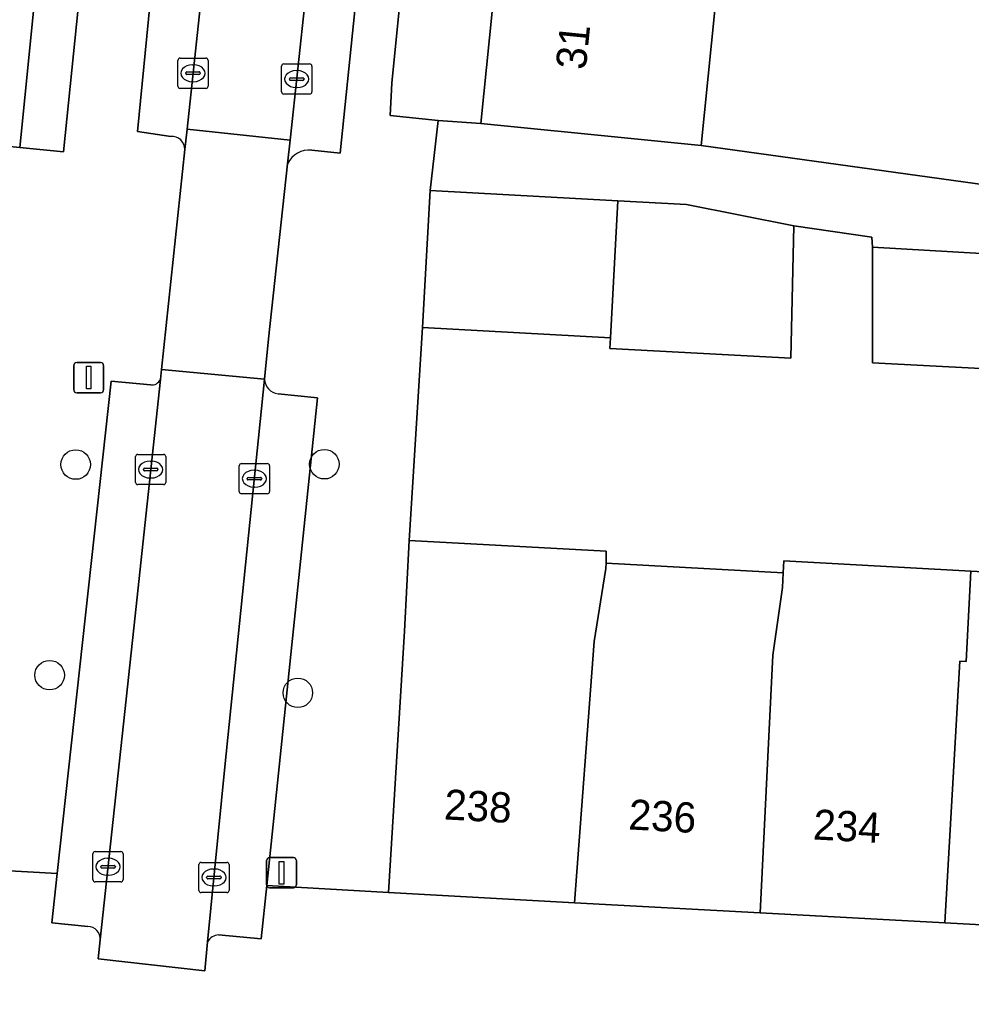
# Model space of a CAD drawing. Extents: x 162250 to 162661, y 380743 to 381606.
# Drawn here: x 162307.67 to 162339.15, y 380774.75 to 380807.23 of the extents above; entities that cross this region are included whole.
import ezdxf

# ---------------------------------------------------------------- set-up
doc = ezdxf.new("R2010")
doc.units = 0
for name, color, linetype in [('IMGEO_Boom', 7, 'Continuous'), ('IMGEO_Erf', 7, 'Continuous'), ('IMGEO_Kolk', 7, 'Continuous'), ('IMGEO_Lichtmast', 7, 'Continuous'), ('IMGEO_Muur', 7, 'Continuous'), ('IMGEO_Pand', 7, 'Continuous'), ('IMGEO_Pand_nummerreeks', 7, 'Continuous'), ('IMGEO_Parkeervlak_open', 7, 'Continuous'), ('IMGEO_Rijbaan_lokaal_open', 7, 'Continuous'), ('IMGEO_Voetpad_open', 7, 'Continuous')]:
    doc.layers.add(name, color=color, linetype=linetype)

msp = doc.modelspace()

# ---------------------------------------------------------------- linework, layer by layer
at = {"layer": 'IMGEO_Boom'}
for centre in [(162309.52, 380792.511), (162317.746, 380792.523), (162308.657, 380785.542), (162316.869, 380784.957)]:
    msp.add_circle(centre, 0.489, dxfattribs=at)
at = {"layer": 'IMGEO_Erf'}
for points in [[(162317.217, 380898.211), (162316.646, 380892.514), (162316.086, 380886.937), (162315.527, 380881.36), (162314.968, 380875.783), (162314.409, 380870.206), (162313.849, 380864.627), (162313.289, 380859.043), (162312.729, 380853.459), (162312.169, 380847.873), (162311.609, 380842.288), (162311.049, 380836.704), (162310.497, 380831.191), (162309.933, 380825.574), (162309.37, 380819.961), (162308.808, 380814.349), (162308.245, 380808.736), (162307.67, 380803.003), (162309.116, 380802.856), (162315.15, 380861.984), (162318.65, 380898.061)], [(162326.85, 380842.882), (162327.409, 380848.449), (162327.969, 380854.016), (162328.529, 380859.582), (162329.088, 380865.149), (162329.66, 380870.837), (162326.556, 380871.147), (162319.973, 380805.135), (162319.92, 380804.066), (162321.509, 380803.901), (162322.92, 380803.794), (162323.492, 380809.482), (162324.051, 380815.049), (162324.611, 380820.615), (162325.171, 380826.181), (162325.73, 380831.749), (162326.29, 380837.315)]]:
    msp.add_lwpolyline(points, close=True, dxfattribs=at)
for points in [[(162348.503, 380868.957), (162336.901, 380870.115), (162336.334, 380864.429), (162335.779, 380858.861), (162335.224, 380853.294), (162334.668, 380847.727), (162334.113, 380842.159), (162333.558, 380836.592), (162333.003, 380831.025), (162332.448, 380825.458), (162331.893, 380819.891), (162331.338, 380814.324), (162330.782, 380808.756), (162330.215, 380803.067), (162342.689, 380801.335)], [(162339.462, 380795.688), (162335.879, 380795.882), (162335.879, 380799.7), (162335.859, 380800.033), (162333.279, 380800.412), (162333.174, 380796.028), (162327.192, 380796.353), (162327.211, 380796.707), (162320.998, 380797.044), (162320.555, 380789.997), (162327.072, 380789.643), (162327.065, 380789.249), (162332.929, 380788.931), (162332.95, 380789.324), (162339.135, 380788.988), (162345.13, 380788.662)]]:
    msp.add_lwpolyline(points, dxfattribs=at)
at = {"layer": 'IMGEO_Kolk'}
for p, q in [((162312.899, 380805.034), (162312.899, 380805.886)), ((162312.974, 380805.96), (162313.826, 380805.96)), ((162313.387, 380805.74), (162313.412, 380805.74)), ((162313.9, 380805.886), (162313.9, 380805.034)), ((162316.331, 380804.842), (162316.331, 380805.694)), ((162316.406, 380805.768), (162317.258, 380805.768)), ((162317.332, 380805.694), (162317.332, 380804.842)), ((162313.158, 380805.454), (162313.158, 380805.466)), ((162313.596, 380805.417), (162313.198, 380805.417)), ((162313.201, 380805.503), (162313.599, 380805.503)), ((162313.642, 380805.466), (162313.642, 380805.454)), ((162316.819, 380805.548), (162316.844, 380805.548)), ((162313.41, 380805.18), (162313.385, 380805.18)), ((162316.59, 380805.262), (162316.59, 380805.274)), ((162317.028, 380805.225), (162316.63, 380805.225)), ((162316.633, 380805.311), (162317.031, 380805.311)), ((162317.074, 380805.274), (162317.074, 380805.262)), ((162313.826, 380804.96), (162312.974, 380804.96)), ((162317.258, 380804.768), (162316.406, 380804.768)), ((162316.842, 380804.988), (162316.817, 380804.988)), ((162311.499, 380791.92), (162311.499, 380792.772)), ((162311.574, 380792.846), (162312.426, 380792.846)), ((162312.5, 380792.772), (162312.5, 380791.92)), ((162311.758, 380792.34), (162311.758, 380792.352)), ((162311.801, 380792.389), (162312.199, 380792.389)), ((162311.987, 380792.626), (162312.012, 380792.626)), ((162312.242, 380792.352), (162312.242, 380792.34)), ((162314.931, 380791.617), (162314.931, 380792.469)), ((162315.006, 380792.543), (162315.858, 380792.543)), ((162315.932, 380792.469), (162315.932, 380791.617)), ((162312.196, 380792.303), (162311.798, 380792.303)), ((162312.01, 380792.066), (162311.985, 380792.066)), ((162315.19, 380792.037), (162315.19, 380792.049)), ((162315.233, 380792.086), (162315.631, 380792.086)), ((162315.419, 380792.323), (162315.444, 380792.323)), ((162315.674, 380792.049), (162315.674, 380792.037)), ((162312.426, 380791.846), (162311.574, 380791.846)), ((162315.628, 380792), (162315.23, 380792)), ((162315.442, 380791.763), (162315.417, 380791.763)), ((162315.858, 380791.543), (162315.006, 380791.543)), ((162310.164, 380779.702), (162311.016, 380779.702)), ((162310.089, 380778.776), (162310.089, 380779.628)), ((162310.577, 380779.482), (162310.602, 380779.482)), ((162311.09, 380779.628), (162311.09, 380778.776)), ((162310.348, 380779.196), (162310.348, 380779.208)), ((162310.786, 380779.159), (162310.388, 380779.159)), ((162310.391, 380779.245), (162310.789, 380779.245)), ((162310.832, 380779.208), (162310.832, 380779.196)), ((162313.593, 380778.421), (162313.593, 380779.273)), ((162313.668, 380779.347), (162314.52, 380779.347)), ((162314.081, 380779.127), (162314.106, 380779.127)), ((162314.594, 380779.273), (162314.594, 380778.421)), ((162310.6, 380778.922), (162310.575, 380778.922)), ((162313.852, 380778.841), (162313.852, 380778.853)), ((162314.29, 380778.804), (162313.892, 380778.804)), ((162313.895, 380778.89), (162314.293, 380778.89)), ((162314.336, 380778.853), (162314.336, 380778.841)), ((162311.016, 380778.702), (162310.164, 380778.702)), ((162314.104, 380778.567), (162314.079, 380778.567)), ((162314.52, 380778.347), (162313.668, 380778.347))]:
    msp.add_line(p, q, dxfattribs=at)
for points in [[(162312.899, 380805.034), (162312.899, 380805.886)], [(162312.974, 380805.96), (162313.826, 380805.96)], [(162313.9, 380805.886), (162313.9, 380805.034)], [(162316.331, 380804.842), (162316.331, 380805.694)], [(162316.406, 380805.768), (162317.258, 380805.768)], [(162317.332, 380805.694), (162317.332, 380804.842)], [(162313.826, 380804.96), (162312.974, 380804.96)], [(162317.258, 380804.768), (162316.406, 380804.768)], [(162311.499, 380791.92), (162311.499, 380792.772)], [(162311.574, 380792.846), (162312.426, 380792.846)], [(162312.5, 380792.772), (162312.5, 380791.92)], [(162314.931, 380791.617), (162314.931, 380792.469)], [(162315.006, 380792.543), (162315.858, 380792.543)], [(162315.932, 380792.469), (162315.932, 380791.617)], [(162312.426, 380791.846), (162311.574, 380791.846)], [(162315.858, 380791.543), (162315.006, 380791.543)], [(162310.164, 380779.702), (162311.016, 380779.702)], [(162310.089, 380778.776), (162310.089, 380779.628)], [(162311.09, 380779.628), (162311.09, 380778.776)], [(162313.593, 380778.421), (162313.593, 380779.273)], [(162313.668, 380779.347), (162314.52, 380779.347)], [(162314.594, 380779.273), (162314.594, 380778.421)], [(162311.016, 380778.702), (162310.164, 380778.702)], [(162314.52, 380778.347), (162313.668, 380778.347)]]:
    msp.add_lwpolyline(points, dxfattribs=at)
for centre, radius, start, end in [((162312.976, 380805.884), 0.0765, 91.552, 178.448), ((162312.976, 380805.884), 0.0765, 91.552, 178.448), ((162313.824, 380805.884), 0.0765, 1.552, 88.448), ((162313.824, 380805.884), 0.0765, 1.552, 88.448), ((162316.408, 380805.692), 0.0765, 91.552, 178.448), ((162316.408, 380805.692), 0.0765, 91.552, 178.448), ((162317.256, 380805.692), 0.0765, 1.552, 88.448), ((162317.256, 380805.692), 0.0765, 1.552, 88.448), ((162313.198, 380805.463), 0.0403, 85.8775, 175.7526), ((162313.195, 380805.453), 0.0366, 178.938, 274.7102), ((162313.599, 380805.46), 0.043, 264.8664, 352.4533), ((162313.603, 380805.465), 0.0386, 1.7309, 96.639), ((162312.976, 380805.036), 0.0765, 181.552, 268.448), ((162312.976, 380805.036), 0.0765, 181.552, 268.448), ((162313.824, 380805.036), 0.0765, 271.552, 358.448), ((162313.824, 380805.036), 0.0765, 271.552, 358.448), ((162316.63, 380805.271), 0.0403, 85.8775, 175.7526), ((162316.627, 380805.261), 0.0366, 178.938, 274.7102), ((162317.031, 380805.268), 0.043, 264.8664, 352.4533), ((162317.035, 380805.273), 0.0386, 1.7309, 96.639), ((162316.408, 380804.844), 0.0765, 181.552, 268.448), ((162316.408, 380804.844), 0.0765, 181.552, 268.448), ((162317.256, 380804.844), 0.0765, 271.552, 358.448), ((162317.256, 380804.844), 0.0765, 271.552, 358.448), ((162311.576, 380792.77), 0.0765, 91.552, 178.448), ((162311.576, 380792.77), 0.0765, 91.552, 178.448), ((162312.424, 380792.77), 0.0765, 1.552, 88.448), ((162312.424, 380792.77), 0.0765, 1.552, 88.448), ((162311.798, 380792.349), 0.0403, 85.8775, 175.7526), ((162312.203, 380792.351), 0.0386, 1.7309, 96.639), ((162315.008, 380792.467), 0.0765, 91.552, 178.448), ((162315.008, 380792.467), 0.0765, 91.552, 178.448), ((162315.856, 380792.467), 0.0765, 1.552, 88.448), ((162315.856, 380792.467), 0.0765, 1.552, 88.448), ((162311.795, 380792.339), 0.0366, 178.938, 274.7102), ((162312.199, 380792.346), 0.043, 264.8664, 352.4533), ((162315.23, 380792.046), 0.0403, 85.8775, 175.7526), ((162315.227, 380792.036), 0.0366, 178.938, 274.7102), ((162315.631, 380792.043), 0.043, 264.8664, 352.4533), ((162315.635, 380792.048), 0.0386, 1.7309, 96.639), ((162311.576, 380791.922), 0.0765, 181.552, 268.448), ((162311.576, 380791.922), 0.0765, 181.552, 268.448), ((162312.424, 380791.922), 0.0765, 271.552, 358.448), ((162312.424, 380791.922), 0.0765, 271.552, 358.448), ((162315.008, 380791.619), 0.0765, 181.552, 268.448), ((162315.008, 380791.619), 0.0765, 181.552, 268.448), ((162315.856, 380791.619), 0.0765, 271.552, 358.448), ((162315.856, 380791.619), 0.0765, 271.552, 358.448), ((162310.166, 380779.626), 0.0765, 91.552, 178.448), ((162310.166, 380779.626), 0.0765, 91.552, 178.448), ((162311.014, 380779.626), 0.0765, 1.552, 88.448), ((162311.014, 380779.626), 0.0765, 1.552, 88.448), ((162310.388, 380779.205), 0.0403, 85.8775, 175.7526), ((162310.385, 380779.195), 0.0366, 178.938, 274.7102), ((162310.789, 380779.202), 0.043, 264.8664, 352.4533), ((162310.793, 380779.207), 0.0386, 1.7309, 96.639), ((162313.67, 380779.271), 0.0765, 91.552, 178.448), ((162313.67, 380779.271), 0.0765, 91.552, 178.448), ((162314.518, 380779.271), 0.0765, 1.552, 88.448), ((162314.518, 380779.271), 0.0765, 1.552, 88.448), ((162310.166, 380778.778), 0.0765, 181.552, 268.448), ((162310.166, 380778.778), 0.0765, 181.552, 268.448), ((162311.014, 380778.778), 0.0765, 271.552, 358.448), ((162311.014, 380778.778), 0.0765, 271.552, 358.448), ((162313.892, 380778.85), 0.0403, 85.8775, 175.7526), ((162313.889, 380778.84), 0.0366, 178.938, 274.7102), ((162314.293, 380778.847), 0.043, 264.8664, 352.4533), ((162314.297, 380778.852), 0.0386, 1.7309, 96.639), ((162313.67, 380778.423), 0.0765, 181.552, 268.448), ((162313.67, 380778.423), 0.0765, 181.552, 268.448), ((162314.518, 380778.423), 0.0765, 271.552, 358.448), ((162314.518, 380778.423), 0.0765, 271.552, 358.448)]:
    msp.add_arc(centre, radius, start, end, dxfattribs=at)
for centre, major_axis, ratio, start_param, end_param in [((162313.386, 380805.46), (-0.387, 0.002), 0.722429, 4.712389, 7.853982), ((162313.411, 380805.46), (-0.39, 0.002), 0.717154, 1.570796, 4.712389), ((162316.818, 380805.268), (-0.387, 0.002), 0.722429, 4.712389, 7.853982), ((162316.843, 380805.268), (-0.39, 0.002), 0.717154, 1.570796, 4.712389), ((162311.986, 380792.346), (-0.387, 0.002), 0.722429, 4.712389, 7.853982), ((162312.011, 380792.346), (-0.39, 0.002), 0.717154, 1.570796, 4.712389), ((162315.418, 380792.043), (-0.387, 0.002), 0.722429, 4.712389, 7.853982), ((162315.443, 380792.043), (-0.39, 0.002), 0.717154, 1.570796, 4.712389), ((162310.576, 380779.202), (-0.387, 0.002), 0.722429, 4.712389, 7.853982), ((162310.601, 380779.202), (-0.39, 0.002), 0.717154, 1.570796, 4.712389), ((162314.08, 380778.847), (-0.387, 0.002), 0.722429, 4.712389, 7.853982), ((162314.105, 380778.847), (-0.39, 0.002), 0.717154, 1.570796, 4.712389)]:
    msp.add_ellipse(centre, major_axis=major_axis, ratio=ratio, start_param=start_param, end_param=end_param, dxfattribs=at)
at = {"layer": 'IMGEO_Lichtmast'}
for p, q in [((162309.454, 380794.987), (162309.454, 380795.787)), ((162309.454, 380795.787), (162309.454, 380794.987)), ((162309.554, 380795.887), (162310.344, 380795.887)), ((162310.344, 380795.887), (162309.554, 380795.887)), ((162310.444, 380795.787), (162310.444, 380794.987)), ((162310.444, 380794.987), (162310.444, 380795.787)), ((162310.344, 380794.887), (162309.554, 380794.887)), ((162309.554, 380794.887), (162310.344, 380794.887)), ((162315.831, 380778.605), (162315.831, 380779.405)), ((162315.831, 380779.405), (162315.831, 380778.605)), ((162315.931, 380779.505), (162316.721, 380779.505)), ((162316.721, 380779.505), (162315.931, 380779.505)), ((162316.821, 380779.405), (162316.821, 380778.605)), ((162316.821, 380778.605), (162316.821, 380779.405)), ((162316.721, 380778.505), (162315.931, 380778.505)), ((162315.931, 380778.505), (162316.721, 380778.505))]:
    msp.add_line(p, q, dxfattribs=at)
for points in [[(162309.874, 380795.762), (162310.024, 380795.762), (162310.024, 380795.012), (162309.874, 380795.012), (162309.874, 380795.762)], [(162316.251, 380779.38), (162316.401, 380779.38), (162316.401, 380778.63), (162316.251, 380778.63), (162316.251, 380779.38)]]:
    msp.add_lwpolyline(points, dxfattribs=at)
for centre, start, end in [((162309.554, 380795.787), 90, 180), ((162309.554, 380795.787), 90, 180), ((162310.344, 380795.787), 0, 90), ((162310.344, 380795.787), 360, 90), ((162309.554, 380794.987), 180, 270), ((162309.554, 380794.987), 180, 270), ((162310.344, 380794.987), 270, 0), ((162310.344, 380794.987), 270, 0), ((162315.931, 380779.405), 90, 180), ((162315.931, 380779.405), 90, 180), ((162316.721, 380779.405), 0, 90), ((162316.721, 380779.405), 360, 90), ((162315.931, 380778.605), 180, 270), ((162315.931, 380778.605), 180, 270), ((162316.721, 380778.605), 270, 0), ((162316.721, 380778.605), 270, 0)]:
    msp.add_arc(centre, 0.1, start, end, dxfattribs=at)
at = {"layer": 'IMGEO_Muur'}
msp.add_lwpolyline([(162320.555, 380789.997), (162320.998, 380797.044)], dxfattribs=at)
at = {"layer": 'IMGEO_Pand'}
for points in [[(162308.245, 380808.736), (162300.959, 380809.466), (162300.384, 380803.733), (162304.675, 380803.303), (162307.67, 380803.003)], [(162330.782, 380808.756), (162323.492, 380809.482), (162322.92, 380803.794), (162327.896, 380803.298), (162330.215, 380803.067)], [(162321.244, 380801.577), (162320.998, 380797.044), (162327.211, 380796.707), (162327.457, 380801.24)], [(162333.279, 380800.412), (162329.729, 380801.117), (162327.457, 380801.24), (162327.211, 380796.707), (162327.192, 380796.353), (162333.174, 380796.028)], [(162339.462, 380798.688), (162339.482, 380799.495), (162335.879, 380799.7), (162335.879, 380795.882), (162339.462, 380795.688)], [(162327.065, 380789.249), (162327.072, 380789.643), (162320.555, 380789.997), (162320.392, 380787.001), (162319.872, 380778.345), (162326.023, 380778.011), (162326.669, 380786.657), (162327.061, 380789.066)], [(162332.164, 380777.677), (162332.586, 380786.204), (162332.902, 380788.439), (162332.929, 380788.931), (162327.065, 380789.249), (162327.061, 380789.066), (162326.669, 380786.657), (162326.023, 380778.011)], [(162338.271, 380777.346), (162338.773, 380786.003), (162338.973, 380785.992), (162339.135, 380788.988), (162332.95, 380789.324), (162332.929, 380788.931), (162332.902, 380788.439), (162332.586, 380786.204), (162332.164, 380777.677)], [(162338.271, 380777.346), (162344.355, 380777.015), (162344.799, 380785.673), (162344.967, 380785.667), (162345.13, 380788.662), (162339.135, 380788.988), (162338.973, 380785.992), (162338.773, 380786.003)]]:
    msp.add_lwpolyline(points, close=True, dxfattribs=at)
at = {"layer": 'IMGEO_Parkeervlak_open'}
for points in [[(162316.201, 380839.115), (162315.059, 380839.261), (162311.567, 380803.531), (162312.671, 380803.372)], [(162313.132, 380802.932), (162313.203, 380803.604), (162313.91, 380810.223), (162315.113, 380822.568), (162316.369, 380836.243), (162316.704, 380839.379)], [(162319.015, 380827.348), (162318.582, 380823.188), (162317.123, 380807.974), (162316.612, 380803.24), (162316.529, 380802.466)], [(162317.329, 380802.913), (162318.268, 380802.818), (162320.723, 380826.756), (162319.416, 380826.865)], [(162310.33, 380776.778), (162311.44, 380787.092), (162312.32, 380795.329)], [(162315.767, 380795.336), (162314.456, 380782.512), (162313.884, 380776.718)], [(162311.999, 380795.147), (162310.692, 380795.269), (162308.908, 380778.975), (162308.73, 380777.348), (162309.923, 380777.227)], [(162314.249, 380776.951), (162315.658, 380776.82), (162315.841, 380778.577), (162317.521, 380794.72)], [(162317.521, 380794.72), (162316.213, 380794.855)]]:
    msp.add_lwpolyline(points, dxfattribs=at)
for centre, radius, start, end in [((162312.696, 380802.936), 0.436, 359.4174, 93.2529), ((162317.238, 380802.136), 0.783, 83.3551, 155.0335), ((162312.039, 380795.45), 0.305, 262.3936, 336.711), ((162316.266, 380795.352), 0.499, 181.7938, 263.8817), ((162309.914, 380776.81), 0.418, 355.665, 88.7171), ((162314.289, 380776.485), 0.467, 94.9475, 150.1573)]:
    msp.add_arc(centre, radius, start, end, dxfattribs=at)
at = {"layer": 'IMGEO_Rijbaan_lokaal_open'}
for points in [[(162319.937, 380870.429), (162318.936, 380861.173), (162317.589, 380847.669), (162316.769, 380839.988), (162316.704, 380839.379), (162316.369, 380836.243), (162315.113, 380822.568), (162313.91, 380810.223), (162313.203, 380803.604), (162316.612, 380803.24), (162317.123, 380807.974), (162318.582, 380823.188), (162319.015, 380827.348), (162319.086, 380828.026), (162320.213, 380838.831), (162321.48, 380852.317), (162323.26, 380870.111)], [(162313.203, 380803.604), (162313.132, 380802.932), (162312.354, 380795.652), (162315.767, 380795.336), (162315.903, 380796.669), (162316.529, 380802.466), (162316.612, 380803.24)], [(162315.767, 380795.336), (162312.354, 380795.652), (162312.32, 380795.329), (162311.44, 380787.092), (162310.33, 380776.778), (162310.263, 380776.155), (162313.789, 380775.754), (162313.884, 380776.718), (162314.456, 380782.512)]]:
    msp.add_lwpolyline(points, close=True, dxfattribs=at)
at = {"layer": 'IMGEO_Voetpad_open'}
for points in [[(162321.467, 380897.64), (162321.245, 380897.797), (162318.65, 380898.061), (162315.15, 380861.984), (162309.116, 380802.856), (162307.67, 380803.003), (162304.675, 380803.303), (162304.586, 380801.49), (162303.194, 380779.303), (162308.908, 380778.975), (162310.692, 380795.269), (162311.999, 380795.147)], [(162320.998, 380797.044), (162321.244, 380801.577), (162321.509, 380803.901), (162319.92, 380804.066), (162319.973, 380805.135), (162326.556, 380871.147), (162326.75, 380873.094), (162329.014, 380895.802), (162326.122, 380896.12)], [(162312.671, 380803.372), (162311.567, 380803.531), (162315.059, 380839.261), (162316.201, 380839.115)], [(162319.416, 380826.865), (162320.723, 380826.756), (162318.268, 380802.818), (162317.329, 380802.913)], [(162342.689, 380801.335), (162330.215, 380803.067), (162327.896, 380803.298), (162322.92, 380803.794), (162321.509, 380803.901), (162321.244, 380801.577), (162327.457, 380801.24), (162329.729, 380801.117), (162333.279, 380800.412), (162335.859, 380800.033), (162335.879, 380799.7), (162339.482, 380799.495)], [(162312.32, 380795.329), (162312.354, 380795.652), (162313.132, 380802.932)], [(162316.529, 380802.466), (162315.903, 380796.669), (162315.767, 380795.336)], [(162316.213, 380794.855), (162317.521, 380794.72), (162315.841, 380778.577), (162319.872, 380778.345), (162320.392, 380787.001), (162320.555, 380789.997), (162320.998, 380797.044)], [(162309.923, 380777.227), (162308.73, 380777.348), (162308.908, 380778.975), (162303.194, 380779.303), (162266.8, 380781.452), (162264.32, 380781.989)], [(162367.965, 380774.747), (162366.785, 380774.893), (162366.023, 380774.761), (162364.656, 380774.769), (162362.609, 380776.024), (162356.363, 380776.363), (162350.456, 380776.684), (162344.355, 380777.015), (162338.271, 380777.346), (162332.164, 380777.677), (162326.023, 380778.011), (162319.872, 380778.345), (162315.841, 380778.577), (162315.658, 380776.82), (162314.249, 380776.951)], [(162313.884, 380776.718), (162313.789, 380775.754), (162310.263, 380776.155), (162310.33, 380776.778)]]:
    msp.add_lwpolyline(points, dxfattribs=at)
for centre, radius, start, end in [((162312.696, 380802.936), 0.436, 359.4174, 93.2529), ((162317.238, 380802.136), 0.783, 83.3551, 155.0335), ((162312.039, 380795.45), 0.305, 262.3936, 336.711), ((162316.266, 380795.352), 0.499, 181.7938, 263.8817), ((162309.914, 380776.81), 0.418, 355.665, 88.7171), ((162314.289, 380776.485), 0.467, 94.9475, 150.1573)]:
    msp.add_arc(centre, radius, start, end, dxfattribs=at)

# ---------------------------------------------------------------- texts
at = {"layer": 'IMGEO_Pand_nummerreeks'}
for s, rotation, p in [('31', 84.2592, (162326.393, 380805.549)), ('238', 356.8914, (162321.689, 380780.77)), ('236', 356.8914, (162327.791, 380780.438)), ('234', 356.8914, (162333.896, 380780.107))]:
    msp.add_text(s, height=1, rotation=rotation, dxfattribs=at).set_placement(p)

doc.saveas('drawing.dxf')
